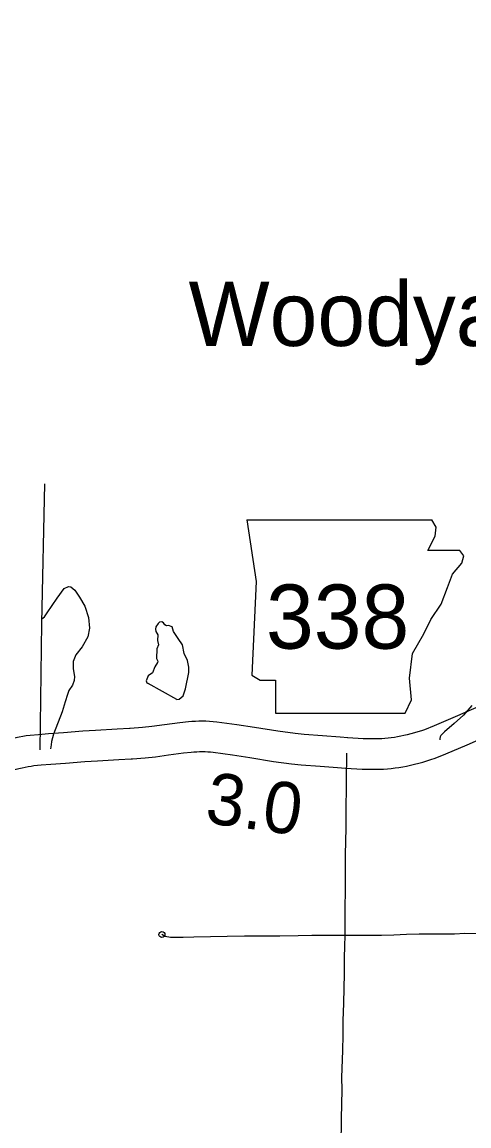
# Model space of a CAD drawing. Extents: x -19 to 366, y -4 to 359.
# Drawn here: x 154.161 to 154.857, y 184.705 to 186.425 of the extents above; entities that cross this region are included whole.
import ezdxf

# ---------------------------------------------------------------- set-up
doc = ezdxf.new("R2010")
doc.units = 0
for name, color, linetype in [('R_Contour Annot', 7, 'Continuous'), ('R_Fin Surface Annot', 7, 'Continuous'), ('R_Horz Alg Annot', 7, 'Continuous'), ('R_ROW', 7, 'Continuous'), ('R_Temp Easement', 7, 'Continuous'), ('Sheet Fence', 7, 'Continuous'), ('T_Vehicle Path Lt Minor', 7, 'Continuous')]:
    doc.layers.add(name, color=color, linetype=linetype)

msp = doc.modelspace()

# ---------------------------------------------------------------- linework, layer by layer
at = {"layer": 'R_Contour Annot'}
for p, q in [((154.8518, 185.3495), (154.8502, 185.3487)), ((154.8205, 185.2847), (154.8205, 185.2847)), ((154.1903, 185.2673), (154.1903, 185.2673)), ((154.6641, 185.2623), (154.6643, 185.2623))]:
    msp.add_line(p, q, dxfattribs=at)
for points in [[(155.1177, 185.4662), (155.0914, 185.4548), (155.055, 185.4387), (155.0256, 185.4256), (154.9948, 185.4123), (154.9572, 185.3958), (154.9232, 185.3807), (154.8518, 185.3495)], [(154.6677, 185.3095), (154.6558, 185.3104), (154.6285, 185.3125), (154.5997, 185.3147), (154.5859, 185.3162), (154.5588, 185.3197), (154.5227, 185.3256), (154.4951, 185.3297), (154.4638, 185.3341), (154.4581, 185.3347), (154.4526, 185.335), (154.447, 185.3353), (154.4415, 185.3354), (154.436, 185.3354), (154.4305, 185.3352), (154.425, 185.3349), (154.4195, 185.3345), (154.4062, 185.3331), (154.3822, 185.3298), (154.3628, 185.327), (154.3483, 185.3257), (154.3291, 185.324), (154.328, 185.3239), (154.3087, 185.323), (154.2751, 185.321), (154.2552, 185.3197), (154.2248, 185.3175), (154.2015, 185.3158), (154.1861, 185.3144)], [(154.8502, 185.3487), (154.8507, 185.349), (154.8353, 185.3422), (154.8023, 185.3284)], [(154.8023, 185.3284), (154.7873, 185.3222), (154.7825, 185.3206), (154.777, 185.3188), (154.7716, 185.3172), (154.7661, 185.3157), (154.7606, 185.3143), (154.7551, 185.313), (154.7503, 185.312), (154.7454, 185.3111), (154.7405, 185.3103), (154.7356, 185.3096), (154.7307, 185.309), (154.7258, 185.3085), (154.7208, 185.3082), (154.7161, 185.308), (154.7083, 185.3079), (154.7001, 185.308), (154.692, 185.3082), (154.6838, 185.3085), (154.6757, 185.3089), (154.6674, 185.3095)], [(154.1861, 185.3144), (154.1732, 185.3133), (154.1671, 185.3124), (154.1616, 185.3114), (154.1561, 185.3104), (154.1506, 185.3093), (154.1451, 185.3081), (154.1394, 185.3067), (154.1344, 185.3053), (154.1296, 185.3038), (154.1279, 185.3033)], [(154.8205, 185.2847), (154.854, 185.2987), (154.8713, 185.3063), (154.8723, 185.3069)], [(154.1903, 185.2673), (154.2053, 185.2686), (154.2281, 185.2703), (154.2584, 185.2724), (154.2781, 185.2738), (154.3112, 185.2757), (154.3303, 185.2766), (154.3324, 185.2767), (154.3525, 185.2785), (154.3683, 185.2799), (154.3888, 185.2829), (154.4118, 185.286), (154.4239, 185.2873), (154.4282, 185.2877), (154.4325, 185.2879), (154.4369, 185.288), (154.4412, 185.288), (154.4455, 185.288), (154.4498, 185.2878), (154.4542, 185.2875), (154.4582, 185.2871), (154.4883, 185.2828), (154.5153, 185.2788), (154.5519, 185.2728), (154.5803, 185.2692), (154.5953, 185.2675), (154.6249, 185.2653), (154.6521, 185.2632), (154.6641, 185.2623)], [(154.6643, 185.2623), (154.6729, 185.2617), (154.6817, 185.2612), (154.6905, 185.2609), (154.6993, 185.2607), (154.7081, 185.2606), (154.7173, 185.2606), (154.7236, 185.2609), (154.7296, 185.2613), (154.7356, 185.2619), (154.7416, 185.2626), (154.7476, 185.2634), (154.7536, 185.2644), (154.7595, 185.2655), (154.7655, 185.2668), (154.7719, 185.2683), (154.7783, 185.27), (154.7847, 185.2717), (154.791, 185.2736), (154.7972, 185.2756), (154.804, 185.2779), (154.8205, 185.2847)], [(154.1435, 185.2585), (154.1445, 185.2589), (154.1479, 185.2599), (154.1512, 185.2609), (154.1556, 185.2619), (154.1604, 185.263), (154.1651, 185.2639), (154.1699, 185.2648), (154.1746, 185.2656), (154.1789, 185.2663), (154.1903, 185.2673)]]:
    msp.add_lwpolyline(points, dxfattribs=at)
at = {"layer": 'R_Fin Surface Annot'}
for p, q in [((154.5106, 185.6493), (154.525, 185.5532)), ((154.8054, 185.6381), (154.7988, 185.6492)), ((154.8038, 185.6237), (154.8054, 185.6381)), ((154.7926, 185.6013), (154.8038, 185.6237)), ((154.8423, 185.6013), (154.7926, 185.6013)), ((154.8487, 185.5933), (154.8423, 185.6013)), ((154.8455, 185.582), (154.8487, 185.5933)), ((154.831, 185.5644), (154.8455, 185.582)), ((154.823, 185.5436), (154.831, 185.5644)), ((154.525, 185.5532), (154.5186, 185.4074)), ((154.8134, 185.518), (154.823, 185.5436)), ((154.7974, 185.4939), (154.8134, 185.518)), ((154.7862, 185.4715), (154.7974, 185.4939)), ((154.7686, 185.4411), (154.7862, 185.4715)), ((154.7638, 185.4026), (154.7686, 185.4411)), ((154.5186, 185.4074), (154.5315, 185.3994)), ((154.5315, 185.3994), (154.5555, 185.3994)), ((154.5555, 185.3994), (154.5555, 185.3481)), ((154.767, 185.369), (154.7638, 185.4026)), ((154.7573, 185.3481), (154.767, 185.369)), ((154.5555, 185.3481), (154.7573, 185.3481))]:
    msp.add_line(p, q, dxfattribs=at)
msp.add_lwpolyline([(154.5106, 185.6493), (154.7988, 185.6492)], dxfattribs=at)
at = {"layer": 'R_ROW'}
for points in [[(154.1955, 185.7054), (154.1909, 185.4884), (154.1882, 185.2909)], [(154.1911, 185.495), (154.1954, 185.4983), (154.1998, 185.5042), (154.2153, 185.527), (154.2263, 185.5425), (154.2326, 185.5454), (154.2362, 185.5447), (154.2429, 185.5399), (154.2499, 185.5289), (154.2583, 185.5145), (154.2642, 185.4972), (154.2653, 185.4806), (154.2631, 185.467), (154.2539, 185.4512), (154.2443, 185.439), (154.2403, 185.4283), (154.2399, 185.4173), (154.2421, 185.4051), (154.2414, 185.3989), (154.2388, 185.3915), (154.2336, 185.3834), (154.2314, 185.3771), (154.2276, 185.3655), (154.2232, 185.3501), (154.2094, 185.3155), (154.2062, 185.3038), (154.2056, 185.2985), (154.2047, 185.2923)], [(154.8613, 185.36), (154.8481, 185.3451), (154.8334, 185.3318), (154.8185, 185.3189), (154.8126, 185.3133), (154.8122, 185.3122), (154.8118, 185.3111), (154.8116, 185.31), (154.8114, 185.3089), (154.8113, 185.3077), (154.8114, 185.3066)], [(154.6659, 185.2859), (154.6657, 185.2754), (154.6653, 185.2518), (154.6651, 185.2256), (154.6648, 185.2067), (154.6647, 185.1693), (154.6639, 185.1272), (154.6639, 185.0905), (154.6633, 185.0259), (154.6631, 185.0017)], [(154.6631, 185.0017), (154.6474, 185.0017), (154.6308, 185.0014), (154.6119, 185.0014), (154.5904, 185.0009), (154.562, 185.0006), (154.5297, 185.0003), (154.5071, 185.0002), (154.48, 184.9999), (154.4539, 184.9994), (154.4278, 184.999), (154.4112, 184.9986), (154.4018, 184.9983), (154.3916, 184.9985), (154.3833, 184.9998), (154.3784, 185.003)], [(154.6631, 185.0017), (154.6626, 184.9851), (154.6623, 184.9665), (154.662, 184.9419), (154.6615, 184.9192), (154.6613, 184.8962), (154.6603, 184.8683), (154.6602, 184.8461), (154.6594, 184.8225), (154.6581, 184.7804), (154.6584, 184.7608), (154.6577, 184.7162), (154.6574, 184.699), (154.6566, 184.6812), (154.6563, 184.6618), (154.6563, 184.6429), (154.6562, 184.6102), (154.6556, 184.5759), (154.6563, 184.5462), (154.6572, 184.5188), (154.6575, 184.5026)], [(154.9026, 185.0043), (154.8973, 185.0042), (154.8847, 185.0043), (154.8704, 185.0043), (154.8502, 185.0044), (154.8339, 185.0036), (154.8269, 185.0035), (154.8142, 185.0037), (154.7969, 185.0035), (154.7791, 185.0033), (154.7595, 185.0029), (154.7398, 185.0022), (154.7202, 185.0016), (154.6877, 185.0014), (154.6631, 185.0017)]]:
    msp.add_lwpolyline(points, dxfattribs=at)
msp.add_circle((154.3784, 185.003), 0.00473, dxfattribs=at)
at = {"layer": 'R_Temp Easement'}
for points in [[(154.4014, 185.3693), (154.4053, 185.3699), (154.4114, 185.3749), (154.4153, 185.3857), (154.4202, 185.4112), (154.4203, 185.4195), (154.4182, 185.43), (154.413, 185.4412), (154.4105, 185.4546), (154.4039, 185.4643), (154.3966, 185.4753), (154.3941, 185.4825), (154.3884, 185.4845), (154.3856, 185.4843), (154.3828, 185.4856), (154.3807, 185.4889), (154.378, 185.4905), (154.3746, 185.4898), (154.3723, 185.4879), (154.3689, 185.4823), (154.3682, 185.4791), (154.3691, 185.4753), (154.372, 185.4702), (154.3717, 185.4613), (154.3728, 185.4544), (154.3702, 185.448), (154.3699, 185.433), (154.3718, 185.429), (154.3714, 185.4267), (154.3671, 185.42), (154.3639, 185.4111), (154.3569, 185.4063), (154.3537, 185.3985), (154.3548, 185.3951), (154.3571, 185.394)], [(154.4014, 185.3693), (154.3571, 185.394)]]:
    msp.add_lwpolyline(points, dxfattribs=at)
at = {"layer": 'Sheet Fence'}
msp.add_spline([(0, 180.8999), (7.1228, 180.9044), (14.2457, 180.9176), (21.3685, 180.9397), (28.4912, 180.9706), (35.614, 181.0103), (42.7366, 181.0589), (49.8592, 181.1163), (56.9818, 181.1825), (64.1042, 181.2575), (71.2266, 181.3414), (78.3488, 181.4341), (85.4709, 181.5357), (92.5929, 181.646), (99.7147, 181.7652), (106.8364, 181.8933), (113.9579, 182.0301), (121.0793, 182.1758), (128.2005, 182.3303), (135.3214, 182.4936), (142.4422, 182.6658), (149.5627, 182.8468), (156.683, 183.0366), (163.8031, 183.2352), (170.9229, 183.4427), (178.0425, 183.659), (185.1617, 183.8841), (192.2807, 184.1181), (199.3994, 184.3608), (206.5178, 184.6124), (213.6359, 184.8728), (220.7537, 185.1421), (227.8711, 185.4201), (234.9881, 185.707), (242.1048, 186.0027), (249.2212, 186.3073), (256.3371, 186.6206), (263.4526, 186.9428), (270.5678, 187.2738), (277.6825, 187.6136), (284.7968, 187.9622), (291.9107, 188.3197), (299.0241, 188.6859), (306.1371, 189.061), (313.2495, 189.4449), (320.3615, 189.8377), (327.4731, 190.2392), (334.5841, 190.6495), (341.6946, 191.0687)], degree=3, dxfattribs=at)

# ---------------------------------------------------------------- texts
at = {"layer": 'R_Fin Surface Annot'}
msp.add_text('338', height=0.1, dxfattribs=at).set_placement((154.5405, 185.4485))
at = {"layer": 'R_Horz Alg Annot'}
msp.add_text('Woodyardville', height=0.1, dxfattribs=at).set_placement((154.4199, 185.9203))
at = {"layer": 'T_Vehicle Path Lt Minor'}
msp.add_text('3.0', height=0.08, rotation=352.1396, dxfattribs=at).set_placement((154.4436, 185.1775))

doc.saveas('drawing.dxf')
